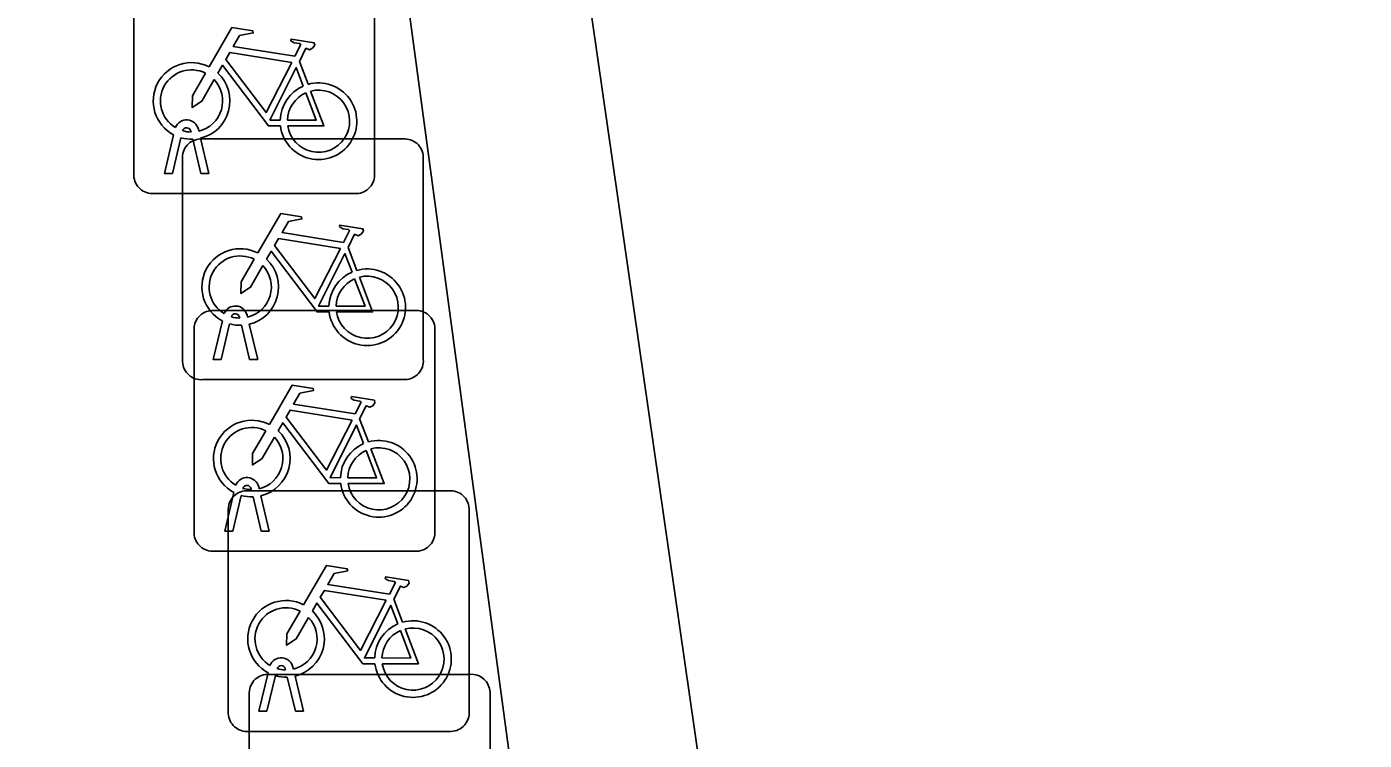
# Model space of a CAD drawing. Extents: x 162157 to 163165, y 378998 to 380775.
# Drawn here: x 162190.88 to 162196.43, y 379851.94 to 379854.9 of the extents above; entities that cross this region are included whole.
import ezdxf

# ---------------------------------------------------------------- set-up
doc = ezdxf.new("R2010")
doc.units = 0
for name, color, linetype in [('IMGEO_Fietsenrek', 7, 'Continuous'), ('IMGEO_Haag', 7, 'Continuous'), ('IMGEO_Voetpad_open', 7, 'Continuous')]:
    doc.layers.add(name, color=color, linetype=linetype)

msp = doc.modelspace()

# ---------------------------------------------------------------- linework, layer by layer
at = {"layer": 'IMGEO_Fietsenrek'}
for p, q in [((162191.3225, 379854.2839), (162191.3225, 379855.1248)), ((162191.3225, 379855.1248), (162191.3225, 379854.2839)), ((162192.3215, 379855.1341), (162192.3215, 379854.2932)), ((162192.3215, 379854.2932), (162192.3215, 379855.1341)), ((162192.0092, 379854.7582), (162192.0455, 379854.663)), ((162191.4495, 379854.2933), (162191.4878, 379854.4533)), ((162191.5599, 379854.4649), (162191.5589, 379854.4692)), ((162191.5906, 379854.4764), (162191.5924, 379854.4685)), ((162191.5182, 379854.4411), (162191.4829, 379854.2933)), ((162191.601, 379854.2933), (162191.5671, 379854.435)), ((162191.5989, 379854.4365), (162192.4398, 379854.4365)), ((162192.4398, 379854.4365), (162191.5989, 379854.4365)), ((162191.5994, 379854.4393), (162191.6344, 379854.2933)), ((162191.5245, 379853.5119), (162191.5245, 379854.3528)), ((162191.5245, 379854.3528), (162191.5245, 379853.5119)), ((162192.5235, 379854.3621), (162192.5235, 379853.5212)), ((162192.5235, 379853.5212), (162192.5235, 379854.3621)), ((162191.4829, 379854.2933), (162191.4495, 379854.2933)), ((162191.6344, 379854.2933), (162191.601, 379854.2933)), ((162192.2471, 379854.2095), (162191.4062, 379854.2095)), ((162191.4062, 379854.2095), (162192.2471, 379854.2095)), ((162192.2112, 379853.9862), (162192.2475, 379853.891)), ((162191.6469, 379853.7245), (162192.4878, 379853.7245)), ((162192.4878, 379853.7245), (162191.6469, 379853.7245)), ((162191.6515, 379853.5213), (162191.6898, 379853.6813)), ((162191.7202, 379853.6691), (162191.6849, 379853.5213)), ((162191.7619, 379853.6929), (162191.7609, 379853.6972)), ((162191.7926, 379853.7044), (162191.7944, 379853.6965)), ((162191.5725, 379852.7999), (162191.5725, 379853.6408)), ((162191.5725, 379853.6408), (162191.5725, 379852.7999)), ((162191.803, 379853.5213), (162191.7691, 379853.663)), ((162191.8014, 379853.6673), (162191.8364, 379853.5213)), ((162192.5715, 379853.6501), (162192.5715, 379852.8092)), ((162192.5715, 379852.8092), (162192.5715, 379853.6501)), ((162191.6849, 379853.5213), (162191.6515, 379853.5213)), ((162191.8364, 379853.5213), (162191.803, 379853.5213)), ((162192.4491, 379853.4375), (162191.6082, 379853.4375)), ((162191.6082, 379853.4375), (162192.4491, 379853.4375)), ((162192.2592, 379853.2742), (162192.2955, 379853.179)), ((162191.6995, 379852.8093), (162191.7378, 379852.9693)), ((162191.7682, 379852.9571), (162191.7329, 379852.8093)), ((162191.7889, 379852.9765), (162192.6298, 379852.9765)), ((162192.6298, 379852.9765), (162191.7889, 379852.9765)), ((162191.8099, 379852.9809), (162191.8089, 379852.9852)), ((162191.851, 379852.8093), (162191.8171, 379852.951)), ((162191.8406, 379852.9924), (162191.8424, 379852.9845)), ((162191.8494, 379852.9553), (162191.8844, 379852.8093)), ((162191.7145, 379852.0519), (162191.7145, 379852.8928)), ((162191.7145, 379852.8928), (162191.7145, 379852.0519)), ((162192.7135, 379852.9021), (162192.7135, 379852.0612)), ((162192.7135, 379852.0612), (162192.7135, 379852.9021)), ((162191.7329, 379852.8093), (162191.6995, 379852.8093)), ((162191.8844, 379852.8093), (162191.851, 379852.8093)), ((162192.4971, 379852.7255), (162191.6562, 379852.7255)), ((162191.6562, 379852.7255), (162192.4971, 379852.7255)), ((162192.4012, 379852.5262), (162192.4375, 379852.431)), ((162191.9519, 379852.2329), (162191.9509, 379852.2372)), ((162191.9826, 379852.2444), (162191.9844, 379852.2365)), ((162191.8415, 379852.0613), (162191.8798, 379852.2213)), ((162191.9102, 379852.2091), (162191.8749, 379852.0613)), ((162191.8759, 379852.2145), (162192.7168, 379852.2145)), ((162192.7168, 379852.2145), (162191.8759, 379852.2145)), ((162191.993, 379852.0613), (162191.9591, 379852.203)), ((162191.9914, 379852.2073), (162192.0264, 379852.0613)), ((162191.8015, 379851.2899), (162191.8015, 379852.1308)), ((162191.8015, 379852.1308), (162191.8015, 379851.2899)), ((162192.8005, 379852.1401), (162192.8005, 379851.2992)), ((162192.8005, 379851.2992), (162192.8005, 379852.1401)), ((162191.8749, 379852.0613), (162191.8415, 379852.0613)), ((162192.0264, 379852.0613), (162191.993, 379852.0613)), ((162192.6391, 379851.9775), (162191.7982, 379851.9775)), ((162191.7982, 379851.9775), (162192.6391, 379851.9775))]:
    msp.add_line(p, q, dxfattribs=at)
for points in [[(162191.6351, 379854.7352), (162191.7298, 379854.8987), (162191.816, 379854.8849), (162191.8177, 379854.8762), (162191.7616, 379854.8653), (162191.7354, 379854.82), (162191.9906, 379854.7792)], [(162191.9906, 379854.7792), (162192.0156, 379854.828), (162192.0105, 379854.832), (162191.9873, 379854.8357), (162191.9746, 379854.8432), (162191.9736, 379854.8463), (162191.9758, 379854.8509), (162192.0706, 379854.8358), (162192.0729, 379854.8255), (162192.0635, 379854.8131), (162192.0511, 379854.8067), (162192.0366, 379854.8129), (162192.0092, 379854.7582)], [(162191.9777, 379854.754), (162191.7209, 379854.795), (162191.7042, 379854.7662), (162191.8712, 379854.5459), (162191.9777, 379854.754)], [(162191.9308, 379854.4905), (162191.8811, 379854.4906), (162191.6904, 379854.7423), (162191.6714, 379854.7095)], [(162192.0257, 379854.656), (162191.9964, 379854.7328), (162191.887, 379854.5147), (162191.9297, 379854.5146)], [(162191.6558, 379854.6827), (162191.6042, 379854.5935), (162191.5643, 379854.5675), (162191.5655, 379854.615), (162191.62, 379854.7092)], [(162191.9597, 379854.5145), (162192.0796, 379854.5143), (162192.0364, 379854.6279)], [(162192.0562, 379854.6348), (162192.1112, 379854.4902), (162191.9611, 379854.4905)], [(162191.8371, 379853.9632), (162191.9318, 379854.1267), (162192.018, 379854.1129), (162192.0197, 379854.1042), (162191.9636, 379854.0933), (162191.9374, 379854.048), (162192.1926, 379854.0072)], [(162192.1926, 379854.0072), (162192.2176, 379854.056), (162192.2125, 379854.06), (162192.1893, 379854.0637), (162192.1766, 379854.0712), (162192.1756, 379854.0743), (162192.1778, 379854.0789), (162192.2726, 379854.0638), (162192.2749, 379854.0535), (162192.2655, 379854.0411), (162192.2531, 379854.0347), (162192.2386, 379854.0409), (162192.2112, 379853.9862)], [(162192.1797, 379853.982), (162191.9229, 379854.023), (162191.9062, 379853.9942), (162192.0732, 379853.7739), (162192.1797, 379853.982)], [(162192.1328, 379853.7185), (162192.0831, 379853.7186), (162191.8924, 379853.9703), (162191.8734, 379853.9375)], [(162192.2277, 379853.884), (162192.1984, 379853.9608), (162192.089, 379853.7427), (162192.1317, 379853.7426)], [(162191.8578, 379853.9107), (162191.8062, 379853.8215), (162191.7663, 379853.7955), (162191.7675, 379853.843), (162191.822, 379853.9372)], [(162192.1617, 379853.7425), (162192.2816, 379853.7423), (162192.2384, 379853.8559)], [(162192.2582, 379853.8628), (162192.3132, 379853.7182), (162192.1631, 379853.7185)], [(162191.8851, 379853.2512), (162191.9798, 379853.4147), (162192.066, 379853.4009), (162192.0677, 379853.3922), (162192.0116, 379853.3813), (162191.9854, 379853.336), (162192.2406, 379853.2952)], [(162192.2406, 379853.2952), (162192.2656, 379853.344), (162192.2605, 379853.348), (162192.2373, 379853.3517), (162192.2246, 379853.3592), (162192.2236, 379853.3623), (162192.2258, 379853.3669), (162192.3206, 379853.3518), (162192.3229, 379853.3415), (162192.3135, 379853.3291), (162192.3011, 379853.3227), (162192.2866, 379853.3289), (162192.2592, 379853.2742)], [(162192.2277, 379853.27), (162191.9709, 379853.311), (162191.9542, 379853.2822), (162192.1212, 379853.0619), (162192.2277, 379853.27)], [(162191.9058, 379853.1987), (162191.8542, 379853.1095), (162191.8143, 379853.0835), (162191.8155, 379853.131), (162191.87, 379853.2252)], [(162192.1808, 379853.0065), (162192.1311, 379853.0066), (162191.9404, 379853.2583), (162191.9214, 379853.2255)], [(162192.2757, 379853.172), (162192.2464, 379853.2488), (162192.137, 379853.0307), (162192.1797, 379853.0306)], [(162192.2097, 379853.0305), (162192.3296, 379853.0303), (162192.2864, 379853.1439)], [(162192.3062, 379853.1508), (162192.3612, 379853.0062), (162192.2111, 379853.0065)], [(162192.0271, 379852.5032), (162192.1218, 379852.6667), (162192.208, 379852.6529), (162192.2097, 379852.6442), (162192.1536, 379852.6333), (162192.1274, 379852.588), (162192.3826, 379852.5472)], [(162192.3826, 379852.5472), (162192.4076, 379852.596), (162192.4025, 379852.6), (162192.3793, 379852.6037), (162192.3666, 379852.6112), (162192.3656, 379852.6143), (162192.3678, 379852.6189), (162192.4626, 379852.6038), (162192.4649, 379852.5935), (162192.4555, 379852.5811), (162192.4431, 379852.5747), (162192.4286, 379852.5809), (162192.4012, 379852.5262)], [(162192.3697, 379852.522), (162192.1129, 379852.563), (162192.0962, 379852.5342), (162192.2632, 379852.3139), (162192.3697, 379852.522)], [(162192.3228, 379852.2585), (162192.2731, 379852.2586), (162192.0824, 379852.5103), (162192.0634, 379852.4775)], [(162192.0478, 379852.4507), (162191.9962, 379852.3615), (162191.9563, 379852.3355), (162191.9575, 379852.383), (162192.012, 379852.4772)], [(162192.4177, 379852.424), (162192.3884, 379852.5008), (162192.279, 379852.2827), (162192.3217, 379852.2826)], [(162192.3517, 379852.2825), (162192.4716, 379852.2823), (162192.4284, 379852.3959)], [(162192.4482, 379852.4028), (162192.5032, 379852.2582), (162192.3531, 379852.2585)]]:
    msp.add_lwpolyline(points, dxfattribs=at)
for centre, radius, start, end in [((162191.5621, 379854.5939), 0.159, 62.6766, 242.1369), ((162191.5621, 379854.5939), 0.129, 63.3192, 238.903), ((162191.5621, 379854.5939), 0.129, 283.6043, 43.4302), ((162191.5621, 379854.5939), 0.159, 283.5766, 46.6042), ((162192.0887, 379854.5099), 0.159, 187.0065, 105.7708), ((162192.0887, 379854.5099), 0.159, 113.3408, 178.3217), ((162192.0887, 379854.5099), 0.129, 113.923, 177.9556), ((162192.0887, 379854.5099), 0.129, 188.6715, 104.5883), ((162191.5419, 379854.4653), 0.0499, 12.8025, 158.6934), ((162191.5419, 379854.4653), 0.0174, 12.8025, 163.4502), ((162191.5621, 379854.5939), 0.129, 253.415, 269.0204), ((162191.5621, 379854.5939), 0.159, 253.9967, 271.7867), ((162191.6022, 379854.3586), 0.0779, 92.4484, 184.2845), ((162191.6022, 379854.3586), 0.0779, 92.4484, 184.2845), ((162192.4456, 379854.3588), 0.0779, 2.4484, 94.2845), ((162192.4456, 379854.3588), 0.0779, 2.4484, 94.2845), ((162191.4004, 379854.2872), 0.0779, 182.4484, 274.2845), ((162191.4004, 379854.2872), 0.0779, 182.4484, 274.2845), ((162192.2438, 379854.2874), 0.0779, 272.4484, 4.2845), ((162192.2438, 379854.2874), 0.0779, 272.4484, 4.2845), ((162191.7641, 379853.8219), 0.159, 62.6766, 242.1369), ((162191.7641, 379853.8219), 0.129, 63.3192, 238.903), ((162191.7641, 379853.8219), 0.129, 283.6043, 43.4302), ((162191.7641, 379853.8219), 0.159, 283.5766, 46.6042), ((162192.2907, 379853.7379), 0.159, 187.0065, 105.7708), ((162192.2907, 379853.7379), 0.159, 113.3408, 178.3217), ((162192.2907, 379853.7379), 0.129, 113.923, 177.9556), ((162192.2907, 379853.7379), 0.129, 188.6715, 104.5883), ((162191.6502, 379853.6466), 0.0779, 92.4484, 184.2845), ((162191.6502, 379853.6466), 0.0779, 92.4484, 184.2845), ((162191.7439, 379853.6933), 0.0499, 12.8025, 158.6934), ((162192.4936, 379853.6468), 0.0779, 2.4484, 94.2845), ((162192.4936, 379853.6468), 0.0779, 2.4484, 94.2845), ((162191.7641, 379853.8219), 0.159, 253.9967, 271.7867), ((162191.7439, 379853.6933), 0.0174, 12.8025, 163.4502), ((162191.7641, 379853.8219), 0.129, 253.415, 269.0204), ((162191.6024, 379853.5152), 0.0779, 182.4484, 274.2845), ((162191.6024, 379853.5152), 0.0779, 182.4484, 274.2845), ((162192.4458, 379853.5154), 0.0779, 272.4484, 4.2845), ((162192.4458, 379853.5154), 0.0779, 272.4484, 4.2845), ((162191.8121, 379853.1099), 0.159, 62.6766, 242.1369), ((162191.8121, 379853.1099), 0.129, 63.3192, 238.903), ((162191.8121, 379853.1099), 0.159, 283.5766, 46.6042), ((162191.8121, 379853.1099), 0.129, 283.6043, 43.4302), ((162192.3387, 379853.0259), 0.159, 113.3408, 178.3217), ((162192.3387, 379853.0259), 0.159, 187.0065, 105.7708), ((162192.3387, 379853.0259), 0.129, 113.923, 177.9556), ((162192.3387, 379853.0259), 0.129, 188.6715, 104.5883), ((162191.7919, 379852.9813), 0.0499, 12.8025, 158.6934), ((162191.7922, 379852.8986), 0.0779, 92.4484, 184.2845), ((162191.7922, 379852.8986), 0.0779, 92.4484, 184.2845), ((162191.8121, 379853.1099), 0.159, 253.9967, 271.7867), ((162191.7919, 379852.9813), 0.0174, 12.8025, 163.4502), ((162191.8121, 379853.1099), 0.129, 253.415, 269.0204), ((162192.6356, 379852.8988), 0.0779, 2.4484, 94.2845), ((162192.6356, 379852.8988), 0.0779, 2.4484, 94.2845), ((162191.6504, 379852.8032), 0.0779, 182.4484, 274.2845), ((162191.6504, 379852.8032), 0.0779, 182.4484, 274.2845), ((162192.4938, 379852.8034), 0.0779, 272.4484, 4.2845), ((162192.4938, 379852.8034), 0.0779, 272.4484, 4.2845), ((162191.9541, 379852.3619), 0.159, 62.6766, 242.1369), ((162191.9541, 379852.3619), 0.129, 63.3192, 238.903), ((162191.9541, 379852.3619), 0.129, 283.6043, 43.4302), ((162191.9541, 379852.3619), 0.159, 283.5766, 46.6042), ((162192.4807, 379852.2779), 0.159, 113.3408, 178.3217), ((162192.4807, 379852.2779), 0.159, 187.0065, 105.7708), ((162192.4807, 379852.2779), 0.129, 113.923, 177.9556), ((162192.4807, 379852.2779), 0.129, 188.6715, 104.5883), ((162191.9339, 379852.2333), 0.0499, 12.8025, 158.6934), ((162191.9339, 379852.2333), 0.0174, 12.8025, 163.4502), ((162191.9541, 379852.3619), 0.129, 253.415, 269.0204), ((162191.8792, 379852.1366), 0.0779, 92.4484, 184.2845), ((162191.8792, 379852.1366), 0.0779, 92.4484, 184.2845), ((162191.9541, 379852.3619), 0.159, 253.9967, 271.7867), ((162192.7226, 379852.1368), 0.0779, 2.4484, 94.2845), ((162192.7226, 379852.1368), 0.0779, 2.4484, 94.2845), ((162192.6358, 379852.0554), 0.0779, 272.4484, 4.2845), ((162192.6358, 379852.0554), 0.0779, 272.4484, 4.2845), ((162191.7924, 379852.0552), 0.0779, 182.4484, 274.2845), ((162191.7924, 379852.0552), 0.0779, 182.4484, 274.2845)]:
    msp.add_arc(centre, radius, start, end, dxfattribs=at)
at = {"layer": 'IMGEO_Haag'}
msp.add_lwpolyline([(162203.264, 379863.924), (162203.282, 379863.473), (162203.297, 379863.078), (162201.359, 379862.729), (162200.009, 379862.582), (162197.952, 379858.915), (162192.736, 379858.318), (162194.33, 379847.256), (162181.673, 379845.51), (162181.626, 379845.895)], dxfattribs=at)
at = {"layer": 'IMGEO_Voetpad_open'}
msp.add_lwpolyline([(162203.264, 379863.924), (162199.253, 379863.376), (162197.167, 379859.742), (162191.911, 379859.079), (162193.42, 379847.877), (162181.579, 379846.277)], dxfattribs=at)

doc.saveas('drawing.dxf')
